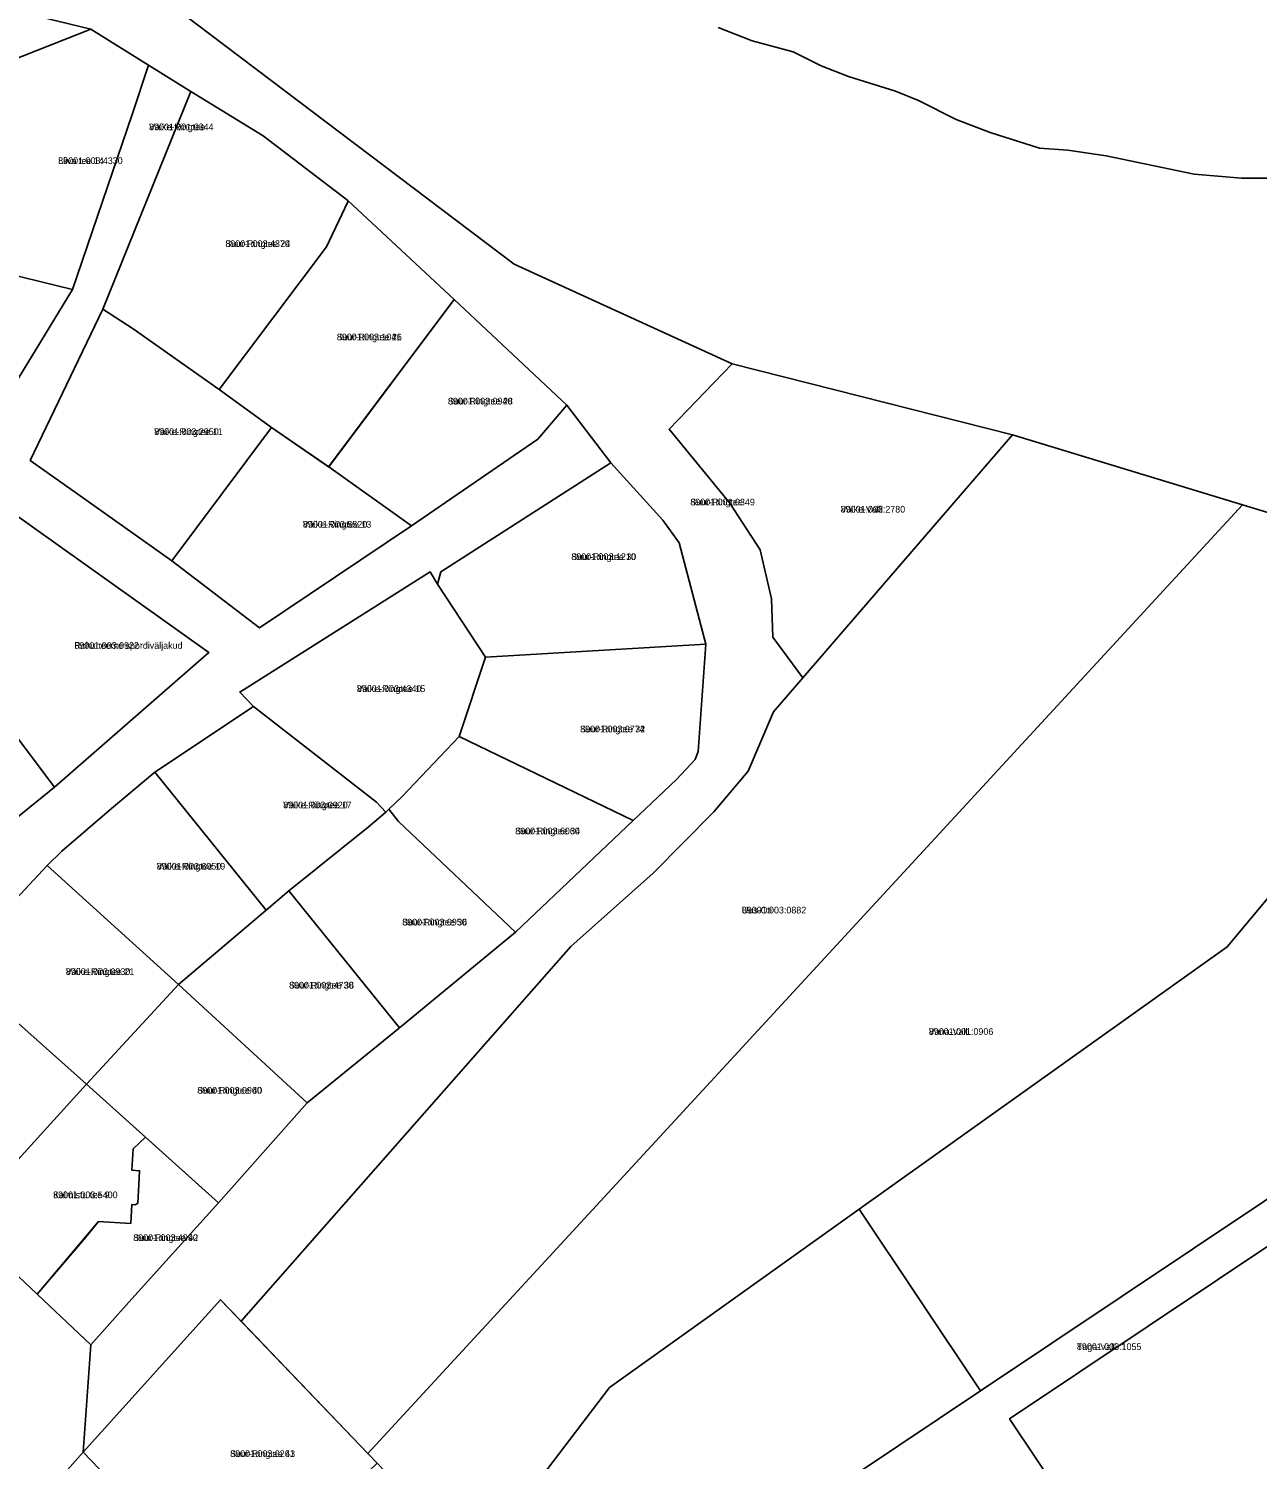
# Model space of a CAD drawing. Extents: x 526849 to 562296, y 6591741 to 6618546.
# Drawn here: x 545544.4 to 545820.7, y 6602758.1 to 6603079.7 of the extents above; entities that cross this region are included whole.
import ezdxf

# ---------------------------------------------------------------- set-up
doc = ezdxf.new("R2010")
doc.units = 0
for name, color, linetype in [('L_AADRESS', 7, 'Continuous'), ('PIIR', 7, 'Continuous'), ('TUNNUS', 7, 'Continuous')]:
    doc.layers.add(name, color=color, linetype=linetype)

msp = doc.modelspace()

# ---------------------------------------------------------------- linework, layer by layer
at = {"layer": 'PIIR'}
for points in [[(545556.29, 6603100.34), (545653.62, 6603026.73), (545702.61, 6603004.36), (545688.41, 6602989.65), (545702.06, 6602973.02), (545708.9, 6602962.52), (545711.45, 6602951.53), (545711.78, 6602942.9), (545718.46, 6602933.75), (545711.88, 6602926.14), (545706.24, 6602912.79), (545698.5, 6602903.63), (545684.83, 6602889.86), (545666.31, 6602873.39), (545592.17, 6602789.14), (545587.56, 6602793.95), (545556.69, 6602759.68), (545558.36, 6602783.83), (545566.96, 6602793.43), (545587.1, 6602815.76), (545607.06, 6602838.25), (545627.82, 6602855.07), (545653.91, 6602876.56), (545680.36, 6602901.72), (545690.08, 6602910.9), (545694.25, 6602915.36), (545694.99, 6602917.17), (545696.68, 6602941.29), (545690.67, 6602964.11), (545687.02, 6602969.21), (545675.32, 6602982.08), (545665.43, 6602995.07), (545640.12, 6603018.84), (545616.17, 6603041.09), (545597.14, 6603055.59), (545580.9, 6603065.6), (545571.32, 6603071.5), (545558.36, 6603079.55), (545536.92, 6603084.76)], [(545880.85, 6602953.4), (545817.34, 6602972.63), (545765.61, 6602988.36), (545702.61, 6603004.36), (545653.62, 6603026.73), (545556.29, 6603100.34)], [(545699.43, 6603079.95), (545701.17, 6603079.27), (545707.12, 6603076.94), (545716.35, 6603074.49), (545722.65, 6603071.32), (545728.74, 6603068.94), (545739.32, 6603065.63), (545744.48, 6603063.52), (545752.95, 6603059.28), (545760.62, 6603056.37), (545771.73, 6603052.8), (545778.08, 6603052.4), (545786.68, 6603051.08), (545806.52, 6603046.98), (545817.11, 6603046.05), (545831.4, 6603046.05)], [(545528.88, 6602979.43), (545554.27, 6603021.05), (545567.66, 6603060.38), (545571.32, 6603071.5), (545580.9, 6603065.6), (545561.1, 6603016.66), (545544.75, 6602982.62), (545555.45, 6602975.03), (545576.59, 6602960.03), (545596.31, 6602945.02), (545630.53, 6602967.92), (545658.9, 6602987.38), (545665.43, 6602995.07), (545675.32, 6602982.08), (545637.09, 6602957.61), (545636.36, 6602954.8), (545634.69, 6602957.55), (545591.87, 6602930.56), (545594.97, 6602927.31), (545572.79, 6602912.58), (545563.01, 6602904.37), (545551.87, 6602894.78), (545548.6, 6602891.54), (545527.54, 6602869)], [(545992.4, 6602445.19), (545766.75, 6602388.42), (545767.13, 6602464.68), (545765.89, 6602480.24), (545755.08, 6602510.63), (545733.53, 6602561.23), (545721.51, 6602586.98), (545711.08, 6602603.37), (545682.55, 6602626.1), (545662.4, 6602645.05), (545642.29, 6602665.55), (545653.1, 6602671.31), (545748.64, 6602722.24), (545741.11, 6602730.74), (545703.29, 6602731.72), (545709.8, 6602739.55), (545748.12, 6602738.56), (545753.4, 6602738.51), (545758.86, 6602739.19), (545763.87, 6602740.77), (545777.1, 6602749.03), (545764.97, 6602767.21), (545843.13, 6602819.42)], [(545529.12, 6602811.4), (545546.33, 6602795.18), (545558.36, 6602783.83), (545556.69, 6602759.68), (545546.6, 6602748.38)], [(545740.17, 6602504.81), (545718.81, 6602554.96), (545700.06, 6602591.1), (545681.76, 6602607), (545651.4, 6602633.4), (545626.55, 6602660.82), (545605.43, 6602685.98), (545587.96, 6602704.93), (545581.19, 6602712.28), (545546.6, 6602748.38), (545556.69, 6602759.68), (545589.57, 6602725.36), (545615.93, 6602696.71), (545642.29, 6602665.55), (545662.4, 6602645.05), (545682.55, 6602626.1), (545711.08, 6602603.37), (545721.51, 6602586.98), (545733.53, 6602561.23), (545755.08, 6602510.63)]]:
    msp.add_lwpolyline(points, dxfattribs=at)
for points in [[(545435.47, 6603014.91), (545454.31, 6603038.43), (545474.17, 6603056.8), (545515.51, 6603075.77), (545536.92, 6603084.76), (545558.36, 6603079.55), (545530.78, 6603068.73), (545493.02, 6603054.1), (545465.82, 6603029.5), (545463.21, 6603031.47), (545444.33, 6603002.89), (545447.95, 6603000.72), (545447.66, 6603000.72), (545441.75, 6602991.18), (545432.42, 6602975.55), (545416.53, 6602949.72), (545400.65, 6602924.18), (545385.8, 6602900.33), (545367.14, 6602905.95), (545380.57, 6602927.63), (545388.19, 6602942.82), (545401.76, 6602970.25), (545416.84, 6602991.34)], [(545530.78, 6603068.73), (545558.36, 6603079.55), (545571.32, 6603071.5), (545567.66, 6603060.38), (545554.27, 6603021.05), (545532.17, 6603026.43)], [(545561.1, 6603016.66), (545580.9, 6603065.6), (545597.14, 6603055.59), (545616.17, 6603041.09), (545616.15, 6603040.73), (545611.36, 6603030.63), (545587.27, 6602998.57), (545567.9, 6603012.24)], [(545616.17, 6603041.09), (545640.12, 6603018.84), (545611.82, 6602981.21), (545599.03, 6602990.01), (545587.27, 6602998.57), (545611.36, 6603030.63), (545616.15, 6603040.73)], [(545503.29, 6603009.66), (545513.89, 6603019.7), (545532.17, 6603026.43), (545554.27, 6603021.05), (545528.88, 6602979.43), (545503.8, 6603009.4)], [(545640.12, 6603018.84), (545665.43, 6602995.07), (545658.9, 6602987.38), (545630.53, 6602967.92), (545611.93, 6602981.18)], [(545567.9, 6603012.24), (545587.27, 6602998.57), (545599.03, 6602990.01), (545576.59, 6602960.03), (545555.45, 6602975.03), (545544.75, 6602982.62), (545561.1, 6603016.66)], [(545765.61, 6602988.36), (545718.46, 6602933.75), (545711.78, 6602942.9), (545711.45, 6602951.53), (545708.9, 6602962.52), (545702.06, 6602973.02), (545688.41, 6602989.65), (545702.61, 6603004.36)], [(545596.31, 6602945.02), (545576.59, 6602960.03), (545599.03, 6602990.01), (545611.93, 6602981.18), (545630.53, 6602967.92)], [(545592.17, 6602789.14), (545666.31, 6602873.39), (545684.83, 6602889.86), (545698.5, 6602903.63), (545706.24, 6602912.79), (545711.88, 6602926.14), (545718.46, 6602933.75), (545765.61, 6602988.36), (545817.34, 6602972.63), (545620.67, 6602759.37)], [(545687.02, 6602969.21), (545690.67, 6602964.11), (545696.68, 6602941.29), (545647.12, 6602938.37), (545636.36, 6602954.8), (545637.09, 6602957.61), (545675.32, 6602982.08)], [(545620.67, 6602759.37), (545817.34, 6602972.63), (545880.85, 6602953.4), (545813.92, 6602873.26), (545731.2, 6602814.3), (545675, 6602774.21), (545644.64, 6602734.36), (545622.76, 6602757.19)], [(545490.37, 6602861.31), (545504.96, 6602872.5), (545550.21, 6602909.18), (545584.93, 6602939.48), (545540.11, 6602971.37), (545520.78, 6602943.27), (545509.05, 6602920.33), (545495.63, 6602878.86)], [(545520.78, 6602943.27), (545540.11, 6602971.37), (545584.93, 6602939.48), (545550.21, 6602909.18), (545527.82, 6602938.89)], [(545591.87, 6602930.56), (545634.69, 6602957.55), (545636.36, 6602954.8), (545647.12, 6602938.37), (545641.25, 6602920.6), (545628.39, 6602907.08), (545625.37, 6602904.2), (545624.71, 6602903.57), (545622.63, 6602905.82), (545594.97, 6602927.31)], [(545731.2, 6602814.3), (545813.92, 6602873.26), (545880.85, 6602953.4), (545950.72, 6602932.15), (545861.35, 6602842.22), (545838.23, 6602826.77), (545758.45, 6602773.45)], [(545520.78, 6602943.27), (545527.82, 6602938.89), (545550.21, 6602909.18), (545504.96, 6602872.5), (545490.37, 6602861.31), (545495.63, 6602878.86), (545509.05, 6602920.33)], [(545647.12, 6602938.37), (545696.68, 6602941.29), (545694.99, 6602917.17), (545694.25, 6602915.36), (545690.08, 6602910.9), (545680.36, 6602901.72), (545641.25, 6602920.6)], [(545594.97, 6602927.31), (545622.63, 6602905.82), (545624.71, 6602903.57), (545620.74, 6602900.17), (545602.92, 6602885.87), (545597.81, 6602881.53), (545572.79, 6602912.58)], [(545625.37, 6602904.2), (545628.39, 6602907.08), (545641.25, 6602920.6), (545680.36, 6602901.72), (545653.91, 6602876.56), (545627.55, 6602901.44)], [(545551.87, 6602894.78), (545563.01, 6602904.37), (545572.79, 6602912.58), (545597.81, 6602881.53), (545578.11, 6602864.78), (545548.6, 6602891.54)], [(545620.74, 6602900.17), (545624.71, 6602903.57), (545625.37, 6602904.2), (545627.55, 6602901.44), (545653.91, 6602876.56), (545627.82, 6602855.07), (545602.92, 6602885.87)], [(545548.6, 6602891.54), (545578.11, 6602864.78), (545557.44, 6602842.39), (545527.54, 6602869)], [(545607.06, 6602838.25), (545578.11, 6602864.78), (545597.81, 6602881.53), (545602.92, 6602885.87), (545627.82, 6602855.07)], [(545493.1, 6602849.79), (545523.38, 6602872.58), (545527.54, 6602869), (545557.44, 6602842.39), (545536.06, 6602818.98), (545529.12, 6602811.4), (545523.94, 6602816.88)], [(545578.11, 6602864.78), (545607.06, 6602838.25), (545587.1, 6602815.76), (545557.44, 6602842.39)], [(545536.06, 6602818.98), (545557.44, 6602842.39), (545570.7, 6602830.48), (545567.9, 6602827.84), (545567.64, 6602823.04), (545569.34, 6602822.95), (545569.16, 6602819.83), (545568.94, 6602815.63), (545568.34, 6602815.31), (545567.6, 6602815.35), (545567.38, 6602811.1), (545560.11, 6602811.5), (545546.33, 6602795.18), (545529.12, 6602811.4)], [(545566.96, 6602793.43), (545558.36, 6602783.83), (545546.33, 6602795.18), (545554.61, 6602804.91), (545557.23, 6602807.98), (545560.11, 6602811.5), (545567.38, 6602811.1), (545567.6, 6602815.35), (545568.34, 6602815.31), (545568.94, 6602815.63), (545569.16, 6602819.83), (545569.34, 6602822.95), (545567.64, 6602823.04), (545567.9, 6602827.84), (545570.7, 6602830.48), (545587.1, 6602815.76)], [(545709.8, 6602739.55), (545712.41, 6602742.69), (545758.45, 6602773.45), (545838.23, 6602826.77), (545843.13, 6602819.42), (545764.97, 6602767.21), (545777.1, 6602749.03), (545763.87, 6602740.77), (545758.86, 6602739.19), (545753.4, 6602738.51), (545748.12, 6602738.56)], [(545615.93, 6602696.71), (545644.64, 6602734.36), (545675, 6602774.21), (545731.2, 6602814.3), (545758.45, 6602773.45), (545712.41, 6602742.69), (545653.1, 6602671.31), (545642.29, 6602665.55)], [(545587.56, 6602793.95), (545620.67, 6602759.37), (545622.76, 6602757.19), (545589.57, 6602725.36), (545556.69, 6602759.68)]]:
    msp.add_lwpolyline(points, close=True, dxfattribs=at)

# ---------------------------------------------------------------- texts
at = {"layer": 'L_AADRESS'}
for s, p in [('Väike-Ringtee', (545571.48, 6603056.86)), ('Liiva tee 14', (545551.05, 6603049.26)), ('Suur-Ringtee 24', (545588.64, 6603030.61)), ('Suur-Ringtee 26', (545613.7, 6603009.63)), ('Suur-Ringtee 28', (545638.68, 6602995.21)), ('Väike-Ringtee 11', (545572.64, 6602988.35)), ('Suur-Ringtee', (545693.2, 6602972.52)), ('Väike-Valli', (545727.01, 6602970.91)), ('Väike-Ringtee 13', (545606.06, 6602967.52)), ('Suur-Ringtee 30', (545666.43, 6602960.23)), ('Rohuneeme spordiväljakud', (545554.7, 6602940.28)), ('Väike-Ringtee 15', (545618.21, 6602930.56)), ('Suur-Ringtee 32', (545668.42, 6602921.5)), ('Väike-Ringtee 17', (545601.64, 6602904.42)), ('Suur-Ringtee 34', (545653.82, 6602898.58)), ('Väike-Ringtee 19', (545573.21, 6602890.65)), ('Uus-Oti', (545704.76, 6602880.79)), ('Suur-Ringtee 36', (545628.41, 6602878.09)), ('Väike-Ringtee 21', (545552.76, 6602866.96)), ('Suur-Ringtee 38', (545602.96, 6602863.91)), ('Vana-Valli', (545746.83, 6602853.49)), ('Suur-Ringtee 40', (545582.33, 6602840.27)), ('Kalmistu tee 9', (545549.91, 6602816.78)), ('Suur-Ringtee 42', (545567.93, 6602807.15)), ('Taga-Valli', (545780.13, 6602782.64)), ('Suur-Ringtee 43', (545589.72, 6602758.6))]:
    msp.add_text(s, height=1.5, dxfattribs=at).set_placement(p)
at = {"layer": 'TUNNUS'}
for s, p in [('89001:001:0344', (545571.48, 6603056.86)), ('89001:003:4330', (545551.05, 6603049.26)), ('89001:003:4370', (545588.64, 6603030.61)), ('89001:003:1041', (545613.7, 6603009.63)), ('89001:003:0940', (545638.68, 6602995.21)), ('89001:003:2950', (545572.64, 6602988.35)), ('89001:001:0349', (545693.2, 6602972.52)), ('89001:003:2780', (545727.01, 6602970.91)), ('89001:003:5520', (545606.06, 6602967.52)), ('89001:003:1210', (545666.43, 6602960.23)), ('89001:003:0922', (545554.7, 6602940.28)), ('89001:003:4340', (545618.21, 6602930.56)), ('89001:003:0774', (545668.42, 6602921.5)), ('89001:003:0920', (545601.64, 6602904.42)), ('89001:003:6060', (545653.82, 6602898.58)), ('89001:003:6050', (545573.21, 6602890.65)), ('89001:003:0882', (545704.76, 6602880.79)), ('89001:003:0950', (545628.41, 6602878.09)), ('89001:003:0930', (545552.76, 6602866.96)), ('89001:003:4730', (545602.96, 6602863.91)), ('89001:001:0906', (545746.83, 6602853.49)), ('89001:003:0960', (545582.33, 6602840.27)), ('89001:003:5400', (545549.91, 6602816.78)), ('89001:003:4990', (545567.93, 6602807.15)), ('89001:003:1055', (545780.13, 6602782.64)), ('89001:003:0261', (545589.72, 6602758.6))]:
    msp.add_text(s, height=1.5, dxfattribs=at).set_placement(p)

doc.saveas('drawing.dxf')
